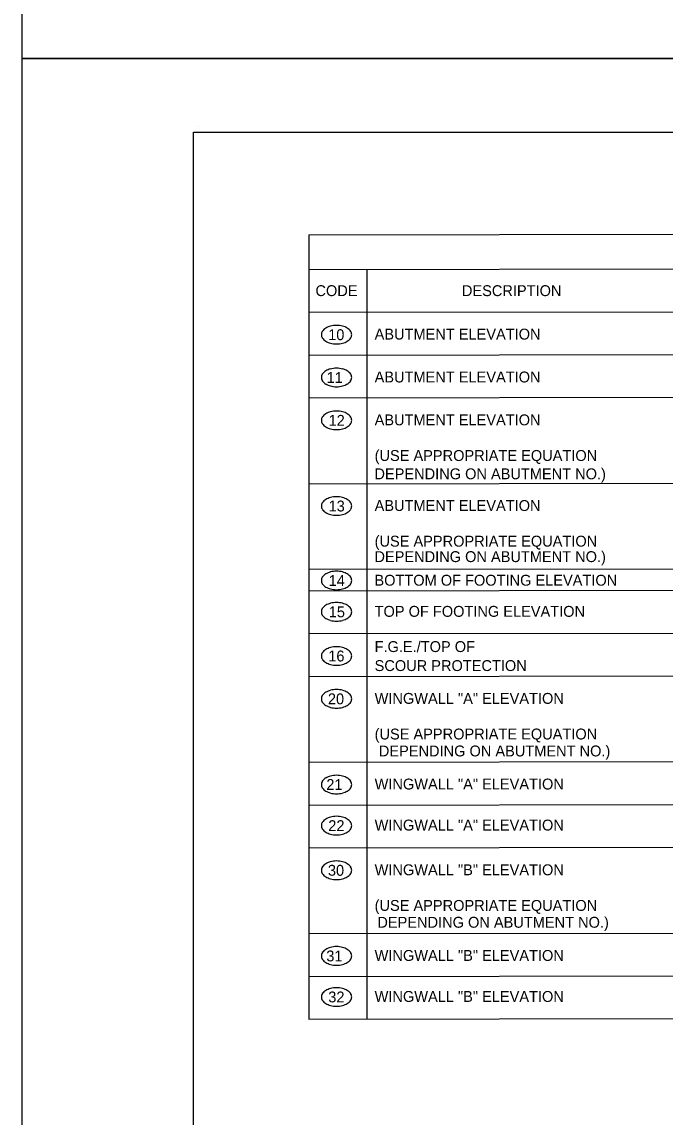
# Model space of a CAD drawing. Extents: x 179 to 454, y -271 to 54.
# Drawn here: x 360.76 to 367.33, y -120.81 to -109.62 of the extents above; entities that cross this region are included whole.
import ezdxf

# ---------------------------------------------------------------- set-up
doc = ezdxf.new("R2010")
doc.units = 0
for name, color, linetype in [('Level 1', 7, 'Continuous'), ('Level 2', 7, 'Continuous'), ('Level 3', 7, 'Continuous'), ('Level 62', 7, 'Continuous'), ('Level 63', 7, 'Continuous'), ('Level 9', 7, 'Continuous')]:
    doc.layers.add(name, color=color, linetype=linetype)

msp = doc.modelspace()

# ---------------------------------------------------------------- linework, layer by layer
at = {"layer": 'Level 1'}
msp.add_lwpolyline([(394.013, -131.25), (362.513, -131.25), (362.513, -110.75), (394.013, -110.75), (394.013, -131.25)], dxfattribs=at)
at = {"layer": 'Level 2'}
msp.add_line((362.566, -110.698), (362.566, -110.698), dxfattribs=at)
at = {"layer": 'Level 3'}
for centre, radius, start, end in [((363.924, -112.851), 0.115, 121.4296, 145.8704), ((363.954, -112.9), 0.172, 104.2049, 121.4296), ((363.974, -112.978), 0.253, 90, 104.2049), ((363.974, -112.978), 0.253, 75.7951, 90), ((363.994, -112.9), 0.172, 58.5704, 75.7951), ((364.024, -112.851), 0.115, 34.1296, 58.5704), ((363.879, -112.82), 0.0597, 145.8704, 180), ((363.879, -112.82), 0.0597, 180, 214.1296), ((363.924, -112.789), 0.115, 214.1296, 238.5704), ((364.024, -112.789), 0.115, 301.4296, 325.8704), ((364.069, -112.82), 0.0597, 0, 34.1296), ((364.069, -112.82), 0.0597, 325.8704, 0), ((363.954, -112.74), 0.172, 238.5704, 255.7951), ((363.974, -112.662), 0.253, 255.7951, 270), ((363.974, -112.662), 0.253, 270, 284.2049), ((363.994, -112.74), 0.172, 284.2049, 301.4296), ((363.924, -113.288), 0.115, 121.4296, 145.8704), ((363.954, -113.337), 0.172, 104.2049, 121.4296), ((363.974, -113.416), 0.253, 90, 104.2049), ((363.974, -113.416), 0.253, 75.7951, 90), ((363.994, -113.337), 0.172, 58.5704, 75.7951), ((364.024, -113.288), 0.115, 34.1296, 58.5704), ((363.879, -113.257), 0.0597, 145.8704, 180), ((363.879, -113.257), 0.0597, 180, 214.1296), ((363.924, -113.226), 0.115, 214.1296, 238.5704), ((363.954, -113.177), 0.172, 238.5704, 255.7951), ((363.994, -113.177), 0.172, 284.2049, 301.4296), ((364.024, -113.226), 0.115, 301.4296, 325.8704), ((364.069, -113.257), 0.0597, 0, 34.1296), ((364.069, -113.257), 0.0597, 325.8704, 0), ((363.974, -113.099), 0.253, 255.7951, 270), ((363.974, -113.099), 0.253, 270, 284.2049), ((363.879, -113.695), 0.0597, 145.8704, 180), ((363.924, -113.726), 0.115, 121.4296, 145.8704), ((363.954, -113.775), 0.172, 104.2049, 121.4296), ((363.974, -113.853), 0.253, 90, 104.2049), ((363.974, -113.853), 0.253, 75.7951, 90), ((363.994, -113.775), 0.172, 58.5704, 75.7951), ((364.024, -113.726), 0.115, 34.1296, 58.5704), ((364.069, -113.695), 0.0597, 0, 34.1296), ((363.879, -113.695), 0.0597, 180, 214.1296), ((363.924, -113.664), 0.115, 214.1296, 238.5704), ((363.954, -113.615), 0.172, 238.5704, 255.7951), ((363.994, -113.615), 0.172, 284.2049, 301.4296), ((364.024, -113.664), 0.115, 301.4296, 325.8704), ((364.069, -113.695), 0.0597, 325.8704, 0), ((363.974, -113.537), 0.253, 255.7951, 270), ((363.974, -113.537), 0.253, 270, 284.2049), ((363.879, -114.57), 0.0597, 145.8704, 180), ((363.924, -114.601), 0.115, 121.4296, 145.8704), ((363.954, -114.651), 0.172, 104.2049, 121.4296), ((363.974, -114.729), 0.253, 90, 104.2049), ((363.974, -114.729), 0.253, 75.7951, 90), ((363.994, -114.651), 0.172, 58.5704, 75.7951), ((364.024, -114.601), 0.115, 34.1296, 58.5704), ((364.069, -114.57), 0.0597, 0, 34.1296), ((363.879, -114.57), 0.0597, 180, 214.1296), ((363.924, -114.54), 0.115, 214.1296, 238.5704), ((363.954, -114.49), 0.172, 238.5704, 255.7951), ((363.974, -114.412), 0.253, 255.7951, 270), ((363.974, -114.412), 0.253, 270, 284.2049), ((363.994, -114.49), 0.172, 284.2049, 301.4296), ((364.024, -114.54), 0.115, 301.4296, 325.8704), ((364.069, -114.57), 0.0597, 325.8704, 0), ((363.879, -115.331), 0.0597, 145.8704, 180), ((363.879, -115.331), 0.0597, 180, 214.1296), ((363.924, -115.362), 0.115, 121.4296, 145.8704), ((363.954, -115.411), 0.172, 104.2049, 121.4296), ((363.974, -115.489), 0.253, 90, 104.2049), ((363.974, -115.489), 0.253, 75.7951, 90), ((363.994, -115.411), 0.172, 58.5704, 75.7951), ((364.024, -115.362), 0.115, 34.1296, 58.5704), ((364.069, -115.331), 0.0597, 0, 34.1296), ((364.069, -115.331), 0.0597, 325.8704, 0), ((363.924, -115.3), 0.115, 214.1296, 238.5704), ((363.954, -115.251), 0.172, 238.5704, 255.7951), ((363.974, -115.172), 0.253, 255.7951, 270), ((363.974, -115.172), 0.253, 270, 284.2049), ((363.994, -115.251), 0.172, 284.2049, 301.4296), ((364.024, -115.3), 0.115, 301.4296, 325.8704), ((363.954, -115.731), 0.172, 104.2049, 121.4296), ((363.974, -115.809), 0.253, 90, 104.2049), ((363.974, -115.809), 0.253, 75.7951, 90), ((363.994, -115.731), 0.172, 58.5704, 75.7951), ((363.879, -115.651), 0.0597, 145.8704, 180), ((363.879, -115.651), 0.0597, 180, 214.1296), ((363.924, -115.682), 0.115, 121.4296, 145.8704), ((364.024, -115.682), 0.115, 34.1296, 58.5704), ((364.069, -115.651), 0.0597, 0, 34.1296), ((364.069, -115.651), 0.0597, 325.8704, 0), ((363.924, -115.62), 0.115, 214.1296, 238.5704), ((363.954, -115.571), 0.172, 238.5704, 255.7951), ((363.974, -115.493), 0.253, 255.7951, 270), ((363.974, -115.493), 0.253, 270, 284.2049), ((363.994, -115.571), 0.172, 284.2049, 301.4296), ((364.024, -115.62), 0.115, 301.4296, 325.8704), ((363.974, -116.261), 0.253, 90, 104.2049), ((363.974, -116.261), 0.253, 75.7951, 90), ((363.879, -116.102), 0.0597, 145.8704, 180), ((363.879, -116.102), 0.0597, 180, 214.1296), ((363.924, -116.133), 0.115, 121.4296, 145.8704), ((363.954, -116.183), 0.172, 104.2049, 121.4296), ((363.994, -116.183), 0.172, 58.5704, 75.7951), ((364.024, -116.133), 0.115, 34.1296, 58.5704), ((364.069, -116.102), 0.0597, 0, 34.1296), ((364.069, -116.102), 0.0597, 325.8704, 0), ((363.924, -116.072), 0.115, 214.1296, 238.5704), ((363.954, -116.022), 0.172, 238.5704, 255.7951), ((363.974, -115.944), 0.253, 255.7951, 270), ((363.974, -115.944), 0.253, 270, 284.2049), ((363.994, -116.022), 0.172, 284.2049, 301.4296), ((364.024, -116.072), 0.115, 301.4296, 325.8704), ((363.954, -116.62), 0.172, 104.2049, 121.4296), ((363.974, -116.698), 0.253, 90, 104.2049), ((363.974, -116.698), 0.253, 75.7951, 90), ((363.994, -116.62), 0.172, 58.5704, 75.7951), ((363.879, -116.54), 0.0597, 145.8704, 180), ((363.879, -116.54), 0.0597, 180, 214.1296), ((363.924, -116.571), 0.115, 121.4296, 145.8704), ((363.924, -116.509), 0.115, 214.1296, 238.5704), ((364.024, -116.571), 0.115, 34.1296, 58.5704), ((364.024, -116.509), 0.115, 301.4296, 325.8704), ((364.069, -116.54), 0.0597, 0, 34.1296), ((364.069, -116.54), 0.0597, 325.8704, 0), ((363.954, -116.46), 0.172, 238.5704, 255.7951), ((363.974, -116.382), 0.253, 255.7951, 270), ((363.974, -116.382), 0.253, 270, 284.2049), ((363.994, -116.46), 0.172, 284.2049, 301.4296), ((363.924, -117.446), 0.115, 121.4296, 145.8704), ((363.954, -117.496), 0.172, 104.2049, 121.4296), ((363.974, -117.574), 0.253, 90, 104.2049), ((363.974, -117.574), 0.253, 75.7951, 90), ((363.994, -117.496), 0.172, 58.5704, 75.7951), ((364.024, -117.446), 0.115, 34.1296, 58.5704), ((363.879, -117.416), 0.0597, 145.8704, 180), ((363.879, -117.416), 0.0597, 180, 214.1296), ((363.924, -117.385), 0.115, 214.1296, 238.5704), ((364.024, -117.385), 0.115, 301.4296, 325.8704), ((364.069, -117.416), 0.0597, 0, 34.1296), ((364.069, -117.416), 0.0597, 325.8704, 0), ((363.954, -117.335), 0.172, 238.5704, 255.7951), ((363.974, -117.257), 0.253, 255.7951, 270), ((363.974, -117.257), 0.253, 270, 284.2049), ((363.994, -117.335), 0.172, 284.2049, 301.4296), ((363.879, -117.835), 0.0597, 145.8704, 180), ((363.924, -117.866), 0.115, 121.4296, 145.8704), ((363.954, -117.915), 0.172, 104.2049, 121.4296), ((363.974, -117.993), 0.253, 90, 104.2049), ((363.974, -117.993), 0.253, 75.7951, 90), ((363.994, -117.915), 0.172, 58.5704, 75.7951), ((364.024, -117.866), 0.115, 34.1296, 58.5704), ((364.069, -117.835), 0.0597, 0, 34.1296), ((363.879, -117.835), 0.0597, 180, 214.1296), ((363.924, -117.804), 0.115, 214.1296, 238.5704), ((363.954, -117.755), 0.172, 238.5704, 255.7951), ((363.994, -117.755), 0.172, 284.2049, 301.4296), ((364.024, -117.804), 0.115, 301.4296, 325.8704), ((364.069, -117.835), 0.0597, 325.8704, 0), ((363.974, -117.677), 0.253, 255.7951, 270), ((363.974, -117.677), 0.253, 270, 284.2049), ((363.924, -118.322), 0.115, 121.4296, 145.8704), ((363.954, -118.371), 0.172, 104.2049, 121.4296), ((363.974, -118.449), 0.253, 90, 104.2049), ((363.974, -118.449), 0.253, 75.7951, 90), ((363.994, -118.371), 0.172, 58.5704, 75.7951), ((364.024, -118.322), 0.115, 34.1296, 58.5704), ((363.879, -118.291), 0.0597, 145.8704, 180), ((363.879, -118.291), 0.0597, 180, 214.1296), ((363.924, -118.26), 0.115, 214.1296, 238.5704), ((363.954, -118.211), 0.172, 238.5704, 255.7951), ((363.994, -118.211), 0.172, 284.2049, 301.4296), ((364.024, -118.26), 0.115, 301.4296, 325.8704), ((364.069, -118.291), 0.0597, 0, 34.1296), ((364.069, -118.291), 0.0597, 325.8704, 0), ((363.974, -118.133), 0.253, 255.7951, 270), ((363.974, -118.133), 0.253, 270, 284.2049), ((363.879, -119.166), 0.0597, 145.8704, 180), ((363.924, -119.197), 0.115, 121.4296, 145.8704), ((363.954, -119.246), 0.172, 104.2049, 121.4296), ((363.974, -119.324), 0.253, 90, 104.2049), ((363.974, -119.324), 0.253, 75.7951, 90), ((363.994, -119.246), 0.172, 58.5704, 75.7951), ((364.024, -119.197), 0.115, 34.1296, 58.5704), ((364.069, -119.166), 0.0597, 0, 34.1296), ((363.879, -119.166), 0.0597, 180, 214.1296), ((363.924, -119.135), 0.115, 214.1296, 238.5704), ((363.954, -119.086), 0.172, 238.5704, 255.7951), ((363.974, -119.008), 0.253, 255.7951, 270), ((363.974, -119.008), 0.253, 270, 284.2049), ((363.994, -119.086), 0.172, 284.2049, 301.4296), ((364.024, -119.135), 0.115, 301.4296, 325.8704), ((364.069, -119.166), 0.0597, 325.8704, 0), ((363.879, -119.585), 0.0597, 145.8704, 180), ((363.879, -119.585), 0.0597, 180, 214.1296), ((363.924, -119.616), 0.115, 121.4296, 145.8704), ((363.954, -119.666), 0.172, 104.2049, 121.4296), ((363.974, -119.744), 0.253, 90, 104.2049), ((363.974, -119.744), 0.253, 75.7951, 90), ((363.994, -119.666), 0.172, 58.5704, 75.7951), ((364.024, -119.616), 0.115, 34.1296, 58.5704), ((364.069, -119.585), 0.0597, 0, 34.1296), ((364.069, -119.585), 0.0597, 325.8704, 0), ((363.924, -119.555), 0.115, 214.1296, 238.5704), ((363.954, -119.505), 0.172, 238.5704, 255.7951), ((363.974, -119.427), 0.253, 255.7951, 270), ((363.974, -119.427), 0.253, 270, 284.2049), ((363.994, -119.505), 0.172, 284.2049, 301.4296), ((364.024, -119.555), 0.115, 301.4296, 325.8704)]:
    msp.add_arc(centre, radius, start, end, dxfattribs=at)
at = {"layer": 'Level 62'}
msp.add_line((360.763, -110), (360.763, -110), dxfattribs=at)
at = {"layer": 'Level 63'}
for points in [[(360.763, -110), (394.763, -110), (394.763, -88), (360.763, -88)], [(360.763, -132), (394.763, -132), (394.763, -110), (360.763, -110)]]:
    msp.add_lwpolyline(points, close=True, dxfattribs=at)
at = {"layer": 'Level 9'}
for p, q in [((363.693, -111.8), (375.911, -111.781)), ((363.693, -111.8), (363.693, -119.813)), ((363.693, -112.153), (375.911, -112.134)), ((364.284, -112.153), (364.284, -119.813)), ((363.693, -112.591), (375.911, -112.572)), ((363.693, -113.029), (375.911, -113.01)), ((363.693, -113.466), (375.911, -113.447)), ((363.693, -114.342), (375.911, -114.323)), ((363.693, -115.217), (375.911, -115.198)), ((363.693, -115.436), (375.911, -115.417)), ((363.693, -115.874), (375.911, -115.855)), ((363.693, -116.312), (375.911, -116.292)), ((363.693, -117.187), (375.911, -117.168)), ((363.693, -117.625), (375.911, -117.605)), ((363.693, -118.062), (375.911, -118.043)), ((363.693, -118.938), (375.911, -118.919)), ((363.693, -119.376), (375.911, -119.356)), ((363.693, -119.813), (375.911, -119.794))]:
    msp.add_line(p, q, dxfattribs=at)

# ---------------------------------------------------------------- texts
at = {"layer": 'Level 3'}
for s, height, p in [('CODE', 0.1112, (363.759, -112.426)), ('DESCRIPTION', 0.11118, (365.254, -112.426)), ('10', 0.1112, (363.889, -112.876)), ('ABUTMENT ELEVATION', 0.11118, (364.363, -112.87)), ('11', 0.1112, (363.873, -113.313)), ('ABUTMENT ELEVATION', 0.11118, (364.363, -113.308)), ('12', 0.1112, (363.893, -113.751)), ('ABUTMENT ELEVATION', 0.11118, (364.363, -113.746)), ('(USE APPROPRIATE EQUATION', 0.11118, (364.363, -114.11)), ('DEPENDING ON ABUTMENT NO.)', 0.11118, (364.361, -114.297)), ('13', 0.1112, (363.893, -114.626)), ('ABUTMENT ELEVATION', 0.11118, (364.363, -114.621)), ('(USE APPROPRIATE EQUATION', 0.11118, (364.363, -114.985)), ('DEPENDING ON ABUTMENT NO.)', 0.11118, (364.361, -115.143)), ('14', 0.1112, (363.894, -115.387)), ('BOTTOM OF FOOTING ELEVATION', 0.11118, (364.361, -115.384)), ('15', 0.1112, (363.895, -115.707)), ('TOP OF FOOTING ELEVATION', 0.11118, (364.363, -115.702)), ('F.G.E./TOP OF', 0.11117, (364.363, -116.062)), ('16', 0.1112, (363.89, -116.158)), ('SCOUR PROTECTION', 0.11117, (364.363, -116.256)), ('20', 0.1112, (363.886, -116.596)), ('WINGWALL "A" ELEVATION', 0.11118, (364.363, -116.591)), ('(USE APPROPRIATE EQUATION', 0.11118, (364.363, -116.955)), ('DEPENDING ON ABUTMENT NO.)', 0.11118, (364.406, -117.128)), ('WINGWALL "A" ELEVATION', 0.11118, (364.363, -117.466)), ('21', 0.1112, (363.87, -117.471)), ('22', 0.1112, (363.89, -117.891)), ('WINGWALL "A" ELEVATION', 0.11118, (364.363, -117.885)), ('30', 0.1112, (363.886, -118.347)), ('WINGWALL "B" ELEVATION', 0.11118, (364.363, -118.342)), ('(USE APPROPRIATE EQUATION', 0.11118, (364.363, -118.706)), ('DEPENDING ON ABUTMENT NO.)', 0.11118, (364.391, -118.878)), ('31', 0.1112, (363.87, -119.222)), ('WINGWALL "B" ELEVATION', 0.11118, (364.363, -119.217)), ('32', 0.1112, (363.89, -119.641)), ('WINGWALL "B" ELEVATION', 0.11118, (364.363, -119.636))]:
    msp.add_text(s, height=height, dxfattribs=at).set_placement(p)

doc.saveas('drawing.dxf')
